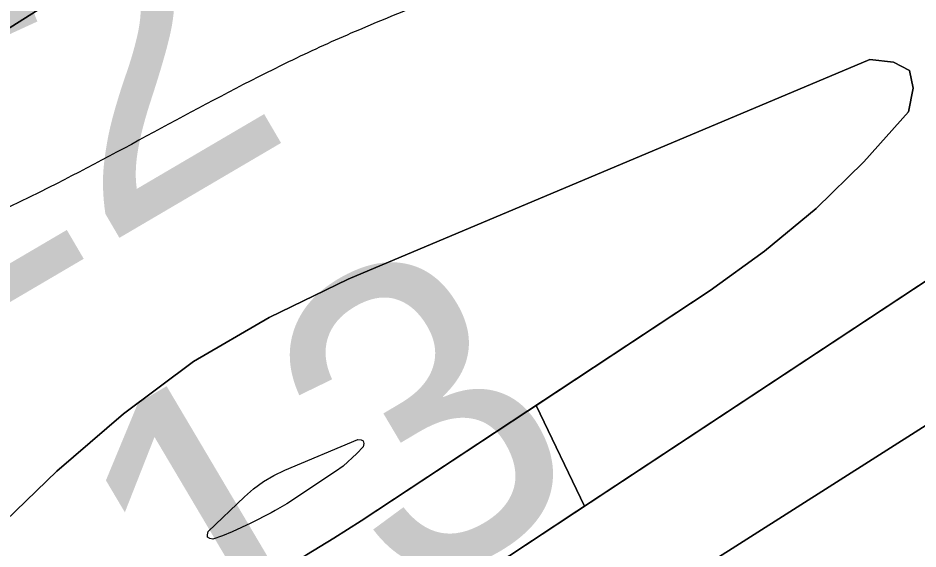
# Model space of a CAD drawing. Extents: x 3445503 to 3483459, y 540493 to 566012.
# Drawn here: x 3474989.1 to 3475185.2, y 552486.2 to 552601.7 of the extents above; entities that cross this region are included whole.
import ezdxf

# ---------------------------------------------------------------- set-up
doc = ezdxf.new("R2010")
doc.units = 0
for name, color, linetype in [('V-RIVR-EDGE', 7, 'Continuous'), ('V-RIVR-RANG', 7, 'Continuous'), ('V-TOPO-DPTH', 7, 'Continuous'), ('V-TOPO-MINR', 7, 'Continuous')]:
    doc.layers.add(name, color=color, linetype=linetype)

msp = doc.modelspace()

# ---------------------------------------------------------------- linework, layer by layer
at = {"layer": 'V-RIVR-EDGE'}
for points in [[(3475181.09, 553521.42), (3475173.76, 553508.92), (3475166.79, 553501.99), (3475160.15, 553491.57), (3475155.62, 553485.33), (3475153.18, 553480.81), (3475148.98, 553472.48), (3475140.61, 553459.29), (3475134.68, 553453.4), (3475129.11, 553447.5), (3475122.83, 553437.78), (3475118.98, 553429.1), (3475114.8, 553426.33), (3475103.29, 553411.41), (3475089.7, 553395.45), (3475076.79, 553378.8), (3475056.91, 553352.43), (3475044.7, 553332.99), (3475038.77, 553326.05), (3475033.54, 553319.81), (3475028.3, 553310.78), (3475024.11, 553303.15), (3475016.79, 553293.43), (3474998.32, 553275.4), (3474985.44, 553266.74), (3474973.94, 553258.43), (3474961.75, 553246.98), (3474950.25, 553236.24), (3474939.1, 553227.23), (3474931.09, 553222.03), (3474916.81, 553210.94), (3474905.32, 553202.28), (3474902.54, 553201.59), (3474898.36, 553198.82), (3474895.57, 553196.05), (3474890.34, 553189.45), (3474883.37, 553180.43), (3474876.04, 553171.07), (3474865.93, 553158.23), (3474856.87, 553147.82), (3474847.45, 553138.11), (3474838.05, 553131.53), (3474827.6, 553122.86), (3474816.46, 553114.9), (3474806.02, 553110.75), (3474795.23, 553107.65), (3474786.88, 553104.89), (3474777.83, 553099), (3474772.6, 553093.45), (3474767.37, 553084.43), (3474763.16, 553071.57), (3474752.34, 553053.52), (3474737.69, 553034.44), (3474720.95, 553010.84), (3474702.09, 552975.43), (3474691.92, 552938.61), (3474689.75, 552906.63), (3474692.12, 552879.86), (3474697.6, 552846.12), (3474707.27, 552819.68), (3474722.13, 552784.18), (3474738.71, 552743.47), (3474752.85, 552696.5), (3474757.32, 552678.07), (3474758.35, 552672.16), (3474762.52, 552670.06), (3474763.9, 552666.93), (3474765.6, 552651.28), (3474767.28, 552626.94), (3474766.52, 552599.48), (3474764.38, 552578.98), (3474760.9, 552576.2), (3474758.1, 552571), (3474748.3, 552544.6), (3474738.84, 552514.38), (3474733.25, 552502.92), (3474726.62, 552491.47), (3474719.65, 552484.18), (3474712.69, 552480.72), (3474708.51, 552480.39), (3474706.42, 552477.26), (3474707.11, 552473.44), (3474709.87, 552468.22), (3474709.86, 552460.92), (3474696.94, 552440.09), (3474641.18, 552383.91), (3474625.51, 552373.17), (3474620.29, 552369.36), (3474612.28, 552363.13), (3474586.85, 552341.98), (3474577.79, 552333.31), (3474572.56, 552327.77), (3474567.68, 552322.56), (3474552.71, 552312.17), (3474533.21, 552301.44), (3474518.59, 552294.18), (3474503.63, 552286.92), (3474483.79, 552276.19), (3474456.28, 552259.57), (3474452.1, 552256.1), (3474448.26, 552249.51), (3474447.56, 552246.38), (3474445.82, 552244.65), (3474441.99, 552242.57), (3474423.56, 552239.84), (3474398.52, 552236.42), (3474378.69, 552230.56), (3474353.98, 552220.19), (3474337.27, 552210.85), (3474322.65, 552201.5), (3474317.07, 552193.86), (3474311.49, 552189.01), (3474306.28, 552187.63), (3474301.76, 552187.3), (3474289.94, 552188.02), (3474264.53, 552176.96), (3474244.7, 552170.75), (3474214.09, 552163.87), (3474195.32, 552161.84), (3474169.58, 552155.64), (3474162.63, 552156.01), (3474160.19, 552157.06), (3474159.16, 552158.8), (3474159.16, 552162.27), (3474157.08, 552162.97), (3474154.99, 552161.93), (3474153.6, 552159.85), (3474152.88, 552152.9), (3474151.84, 552151.51), (3474148.01, 552150.13), (3474139.32, 552150.15), (3474134.12, 552154.69), (3474130.29, 552155.39), (3474112.56, 552151.61), (3474100.38, 552150.25), (3474092.73, 552148.18), (3474084.03, 552142.99), (3474071.14, 552130.51), (3474062.06, 552116.28), (3474057.19, 552112.47), (3474047.44, 552109.01), (3474037.71, 552107.3)], [(3476388.12, 553521.79), (3476367.87, 553510.14), (3476350.13, 553504.62), (3476333.78, 553499.1), (3476332.38, 553497.71), (3476331.34, 553496.33), (3476329.24, 553492.86), (3476325.41, 553487.3), (3476322.97, 553484.88), (3476314.62, 553483.16), (3476300.36, 553480.76), (3476282.27, 553474.55), (3476263.83, 553467.99), (3476242.61, 553464.91), (3476229.76, 553466.33), (3476220.03, 553468.44), (3476213.77, 553468.11), (3476201.25, 553467.79), (3476183.16, 553462.28), (3476168.2, 553455.36), (3476144.88, 553446.38), (3476117.75, 553437.06), (3476090.6, 553424.61), (3476064.5, 553411.82), (3476041.87, 553399.01), (3476027.94, 553391.05), (3476012.62, 553381.35), (3475990.69, 553368.89), (3475976.42, 553361.98), (3475961.81, 553355.75), (3475938.83, 553343.3), (3475918.99, 553332.22), (3475892.18, 553315.6), (3475871.64, 553305.57), (3475841.72, 553294.52), (3475802.41, 553281.41), (3475786.05, 553273.8), (3475755.07, 553256.49), (3475732.09, 553244.73), (3475717.12, 553236.08), (3475707.03, 553232.63), (3475686.17, 553228.85), (3475663.22, 553225.43), (3475621.11, 553209.55), (3475596.75, 553197.44), (3475572.39, 553187.42), (3475548.73, 553178.09), (3475524.37, 553169.81), (3475493.06, 553158.42), (3475469.39, 553145.96), (3475453.02, 553133.83), (3475439.78, 553121.35), (3475432.11, 553113.03), (3475426.54, 553108.87), (3475419.57, 553101.93), (3475412.24, 553092.22), (3475405.61, 553082.15), (3475403.17, 553076.94), (3475399.34, 553074.17), (3475388.89, 553068.29), (3475377.74, 553057.19), (3475350.88, 553019.37), (3475319.83, 552975.64), (3475303.79, 552954.13), (3475290.88, 552935.04), (3475270.64, 552902.41), (3475252.47, 552867), (3475235.69, 552828.11), (3475215.76, 552780.53), (3475198.62, 552739.2), (3475173.48, 552693.73), (3475143.49, 552655.21), (3475115.61, 552627.47), (3475090.88, 552611.19), (3475061.65, 552598.4), (3475048.08, 552592.18), (3474995.87, 552564.85), (3474927.65, 552532.69), (3474892.5, 552515.04), (3474854.23, 552502.62), (3474817, 552490.9), (3474812.13, 552490.21), (3474811.09, 552491.61), (3474811.45, 552496.12), (3474819.49, 552514.53), (3474823.33, 552519.73), (3474825.44, 552529.46), (3474826.84, 552533.28), (3474828.92, 552532.58), (3474829.97, 552535.71), (3474828.25, 552542.66), (3474828.62, 552552.05), (3474836.32, 552571.15), (3474839.49, 552587.83), (3474840.21, 552597.21), (3474846.15, 552611.8), (3474860.14, 552643.4), (3474886.67, 552689.57), (3474920.53, 552744.06), (3474936.24, 552772.18), (3474940.44, 552783.64), (3474942.54, 552787.81), (3474943.93, 552789.2), (3474947.06, 552790.93), (3474947.42, 552794.4), (3474949.52, 552799.26), (3474962.44, 552822.18), (3474976.41, 552849.26), (3474985.83, 552865.92), (3474990.37, 552872.51), (3475001.19, 552890.91), (3475017.96, 552925.29), (3475023.2, 552936.05), (3475029.49, 552946.12), (3475030.2, 552951.33), (3475030.21, 552956.89), (3475031.96, 552963.49), (3475036.17, 552976.34), (3475039.31, 552980.85), (3475039.66, 552984.68), (3475042.81, 552992.67), (3475047.7, 553003.08), (3475074.65, 553074.98), (3475081.3, 553093.38), (3475086.54, 553103.1), (3475095.96, 553119.07), (3475106.81, 553147.2), (3475122.19, 553181.58), (3475144.52, 553213.16), (3475168.61, 553253.77), (3475185.7, 553278.07), (3475197.2, 553290.9), (3475210.46, 553309.29), (3475215.34, 553317.27), (3475219.2, 553328.04), (3475224.78, 553337.41), (3475234.9, 553350.95), (3475243.29, 553370.39), (3475253.07, 553390.18), (3475270.16, 553414.48), (3475300.83, 553446.38), (3475317.91, 553465.11), (3475331.85, 553478.63), (3475345.8, 553494.24), (3475358.33, 553503.25), (3475364.26, 553509.49), (3475372.28, 553520.95)]]:
    msp.add_spline(points, degree=3, dxfattribs=at)
at = {"layer": 'V-TOPO-DPTH'}
for points in [[(3475633.55, 552796.78), (3475129.19, 552476.41), (3475102.7, 552460.12), (3475075.91, 552444.36), (3475048.68, 552429.38), (3475021.14, 552414.93), (3474915.89, 552361.64), (3474835.27, 552321.43), (3474754.33, 552281.89), (3474672.9, 552243.35), (3474591.16, 552205.48), (3474432.12, 552132.98), (3474422.87, 552128.81), (3474413.6, 552124.67), (3474404.29, 552120.6), (3474394.97, 552116.57), (3474367.58, 552104.86), (3473776.87, 551940.06)], [(3473776.87, 551940.06), (3474367.58, 552104.86), (3474394.97, 552116.57), (3474404.29, 552120.6), (3474413.6, 552124.67), (3474422.87, 552128.81), (3474432.12, 552132.98), (3474591.16, 552205.48), (3474672.9, 552243.35), (3474754.33, 552281.89), (3474835.27, 552321.43), (3474915.89, 552361.64), (3475021.14, 552414.93), (3475048.68, 552429.38), (3475075.91, 552444.36), (3475102.7, 552460.12), (3475129.19, 552476.41), (3475633.55, 552796.78)], [(3475455.96, 552751.23), (3475411.81, 552709.67), (3475366.11, 552670.02), (3475318.08, 552633.22), (3475268.49, 552598.32), (3475112.52, 552495.52)], [(3475212.82, 552731.86), (3475155.7, 552698.81), (3475098.7, 552665.52), (3475000.76, 552607.94), (3474992.91, 552603.17), (3474985.14, 552598.26), (3474977.52, 552593.13), (3474970, 552587.86), (3474922.53, 552553.61), (3474891.19, 552531.33), (3474859.65, 552509.33), (3474827.82, 552487.75), (3474795.79, 552466.47), (3474408.3, 552212.68), (3474389.79, 552201.17), (3474370.95, 552190.25), (3474351.62, 552180.23)], [(3474351.62, 552180.23), (3474370.95, 552190.25), (3474389.79, 552201.17), (3474408.3, 552212.68), (3474795.79, 552466.47), (3474827.82, 552487.75), (3474859.65, 552509.33), (3474891.19, 552531.33), (3474922.53, 552553.61), (3474970, 552587.86), (3474977.52, 552593.13), (3474985.14, 552598.26), (3474992.91, 552603.17), (3475000.76, 552607.94), (3475098.7, 552665.52), (3475155.7, 552698.81), (3475212.82, 552731.86)], [(3474355.97, 552150.99), (3474387.78, 552164.59), (3474419.28, 552178.89), (3474450.57, 552193.64), (3474458.31, 552197.39), (3474485.77, 552210.19), (3474513.46, 552222.42), (3474541.51, 552233.82), (3474569.8, 552244.65), (3474598.21, 552255.21), (3474626.54, 552265.97), (3474654.76, 552277.04), (3474682.89, 552288.31), (3474761.98, 552320.48), (3474813.39, 552342.15), (3474864.42, 552364.69), (3474914.86, 552388.5), (3474964.91, 552413.18), (3475030.44, 552446.52), (3475047.27, 552455.45), (3475063.88, 552464.74), (3475080.17, 552474.58), (3475096.24, 552484.79), (3475268.49, 552598.32)], [(3474941.28, 552448.84), (3474997.57, 552503.12), (3475012.09, 552515.63), (3475027.38, 552526.96), (3475043.83, 552536.54), (3475061.05, 552544.93), (3475174.65, 552592.67), (3475179.87, 552592.15), (3475183.31, 552590.31)], [(3475183.31, 552590.31), (3475179.87, 552592.15), (3475174.65, 552592.67), (3475061.05, 552544.93), (3475043.83, 552536.54), (3475027.38, 552526.96), (3475012.09, 552515.63), (3474997.57, 552503.12), (3474941.28, 552448.84)], [(3475183.31, 552590.31), (3475184.1, 552586.48), (3475183.11, 552581.33), (3475173.34, 552570.46), (3475162.99, 552560.25), (3475151.75, 552551.01), (3475139.93, 552542.43), (3475063.86, 552492.29), (3475057.95, 552488.54), (3475051.97, 552484.92), (3475045.86, 552481.51), (3475039.68, 552478.23), (3475007.73, 552461.97), (3474993.25, 552454.98), (3474978.59, 552448.41)], [(3475112.52, 552495.52), (3475102.01, 552517.43), (3475139.93, 552542.43), (3475151.75, 552551.01), (3475162.99, 552560.25), (3475173.34, 552570.46), (3475183.11, 552581.33), (3475184.1, 552586.48), (3475183.31, 552590.31)], [(3474978.59, 552448.41), (3474993.25, 552454.98), (3475007.73, 552461.97), (3475039.68, 552478.23), (3475045.86, 552481.51), (3475051.97, 552484.92), (3475057.95, 552488.54), (3475063.86, 552492.29), (3475100.12, 552516.19), (3475102.01, 552517.43), (3475112.52, 552495.52), (3475110.84, 552494.41)], [(3475110.84, 552494.41), (3475096.24, 552484.79), (3475080.17, 552474.58), (3475063.88, 552464.74), (3475047.27, 552455.45), (3475030.44, 552446.52), (3474964.91, 552413.18), (3474914.86, 552388.5), (3474864.42, 552364.69), (3474813.39, 552342.15), (3474761.98, 552320.48), (3474682.89, 552288.31), (3474654.76, 552277.04), (3474626.54, 552265.97), (3474598.21, 552255.21), (3474569.8, 552244.65), (3474541.51, 552233.82), (3474513.46, 552222.42), (3474485.77, 552210.19), (3474458.31, 552197.39), (3474450.57, 552193.64), (3474419.28, 552178.89), (3474387.78, 552164.59), (3474355.97, 552150.99)]]:
    msp.add_lwpolyline(points, dxfattribs=at)
at = {"layer": 'V-TOPO-MINR'}
for points in [[(3475633.55, 552796.78), (3475129.19, 552476.41), (3475102.7, 552460.12), (3475075.91, 552444.36), (3475048.68, 552429.38), (3475021.14, 552414.93), (3474915.89, 552361.64), (3474835.27, 552321.43), (3474754.33, 552281.89), (3474672.9, 552243.35), (3474591.16, 552205.48), (3474432.12, 552132.98), (3474422.87, 552128.81), (3474413.6, 552124.67), (3474404.29, 552120.6), (3474394.97, 552116.57), (3474367.58, 552104.86), (3473776.87, 551940.06)], [(3475212.82, 552731.86), (3475155.7, 552698.81), (3475098.7, 552665.52), (3475000.76, 552607.94), (3474992.91, 552603.17), (3474985.14, 552598.26), (3474977.52, 552593.13), (3474970, 552587.86), (3474922.53, 552553.61), (3474891.19, 552531.33), (3474859.65, 552509.33), (3474827.82, 552487.75), (3474795.79, 552466.47), (3474408.3, 552212.68), (3474389.79, 552201.17), (3474370.95, 552190.25), (3474351.62, 552180.23)], [(3475268.49, 552598.32), (3475096.24, 552484.79), (3475080.17, 552474.58), (3475063.88, 552464.74), (3475047.27, 552455.45), (3475030.44, 552446.52), (3474964.91, 552413.18), (3474914.86, 552388.5), (3474864.42, 552364.69), (3474813.39, 552342.15), (3474761.98, 552320.48), (3474682.89, 552288.31), (3474654.76, 552277.04), (3474626.54, 552265.97), (3474598.21, 552255.21), (3474569.8, 552244.65), (3474541.51, 552233.82), (3474513.46, 552222.42), (3474485.77, 552210.19), (3474458.31, 552197.39), (3474450.57, 552193.64), (3474419.28, 552178.89), (3474387.78, 552164.59), (3474355.97, 552150.99)], [(3474941.28, 552448.84), (3474997.57, 552503.12), (3475012.09, 552515.63), (3475027.38, 552526.96), (3475043.83, 552536.54), (3475061.05, 552544.93), (3475174.65, 552592.67), (3475179.87, 552592.15), (3475183.31, 552590.31)], [(3475183.31, 552590.31), (3475184.1, 552586.48), (3475183.11, 552581.33), (3475173.34, 552570.46), (3475162.99, 552560.25), (3475151.75, 552551.01), (3475139.93, 552542.43), (3475063.86, 552492.29), (3475057.95, 552488.54), (3475051.97, 552484.92), (3475045.86, 552481.51), (3475039.68, 552478.23), (3475007.73, 552461.97), (3474993.25, 552454.98), (3474978.59, 552448.41)], [(3475064.33, 552509.71), (3475064.44, 552509.17), (3475064.3, 552508.46), (3475062.94, 552506.94), (3475059.93, 552504.23), (3475058.28, 552503.03), (3475047.67, 552496.04), (3475045.16, 552494.54), (3475044.3, 552494.08), (3475039.84, 552491.81), (3475035.78, 552489.92), (3475033.7, 552489.09), (3475031.6, 552488.32), (3475030.88, 552488.45), (3475030.42, 552488.75), (3475030.37, 552489.28), (3475030.58, 552489.98), (3475038.43, 552497.55), (3475040.46, 552499.3), (3475042.59, 552500.88), (3475044.88, 552502.21), (3475047.28, 552503.38), (3475063.12, 552510.04), (3475063.85, 552509.96), (3475064.33, 552509.71)]]:
    msp.add_lwpolyline(points, dxfattribs=at)

# ---------------------------------------------------------------- texts
at = {"layer": 'V-RIVR-RANG'}
for s, rotation, p in [('-22', 30.3883, (3474938.61, 552511.32)), ('-13', 30.6735, (3475003.83, 552433.25))]:
    msp.add_text(s, height=67, rotation=rotation, dxfattribs=at).set_placement(p)

doc.saveas('drawing.dxf')
